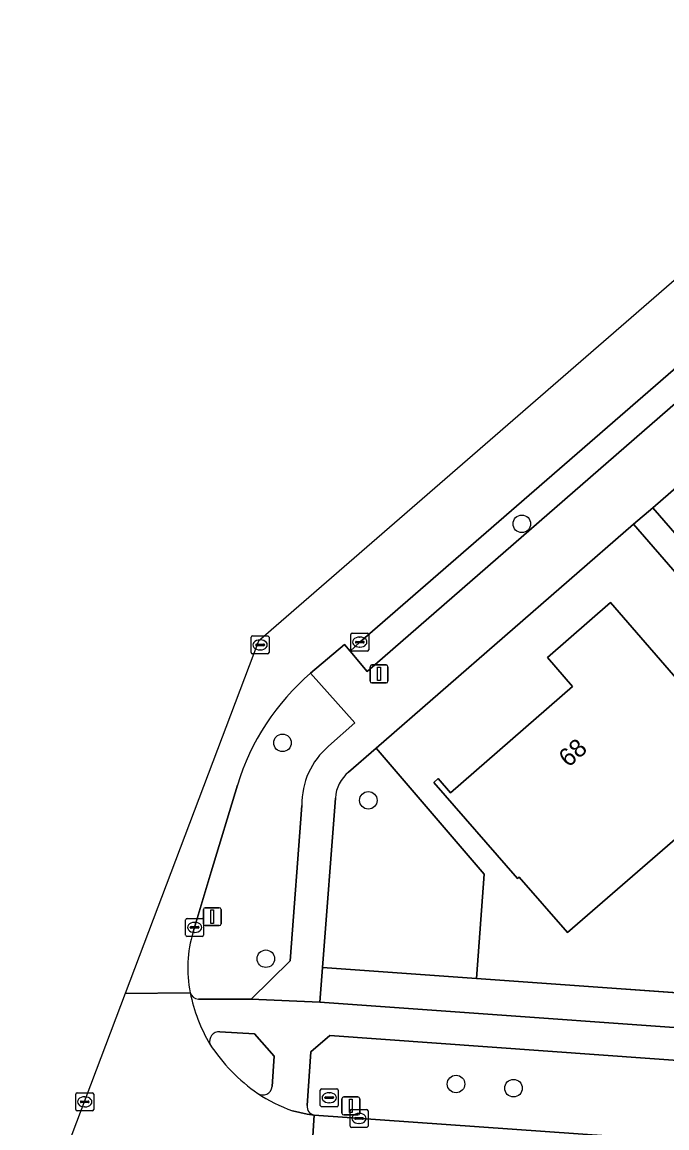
# Model space of a CAD drawing. Extents: x 155887 to 156869, y 383880 to 384678.
# Drawn here: x 155891.3 to 155927.3, y 384004.3 to 384066 of the extents above; entities that cross this region are included whole.
import ezdxf

# ---------------------------------------------------------------- set-up
doc = ezdxf.new("R2010")
doc.units = 0
for name, color, linetype in [('IMGEO_Berm_groen', 7, 'Continuous'), ('IMGEO_Boom', 7, 'Continuous'), ('IMGEO_Erf', 7, 'Continuous'), ('IMGEO_Groenvoorziening', 7, 'Continuous'), ('IMGEO_Hek', 7, 'Continuous'), ('IMGEO_Kolk', 7, 'Continuous'), ('IMGEO_Lichtmast', 7, 'Continuous'), ('IMGEO_Pand', 7, 'Continuous'), ('IMGEO_Pand_nummerreeks', 7, 'Continuous'), ('IMGEO_Parkeervlak_open', 7, 'Continuous'), ('IMGEO_Rijbaan_lokaal_gesloten', 7, 'Continuous'), ('IMGEO_Rioolput', 7, 'Continuous'), ('IMGEO_Verkeerseiland_groen', 7, 'Continuous'), ('IMGEO_Voetpad_open', 7, 'Continuous')]:
    doc.layers.add(name, color=color, linetype=linetype)

msp = doc.modelspace()

# ---------------------------------------------------------------- linework, layer by layer
at = {"layer": 'IMGEO_Berm_groen'}
for points in [[(155908.439, 384025.597), (155909.9, 384026.907), (155907.433, 384029.675)], [(155903.344, 384023.431), (155901.873, 384018.579), (155900.877, 384015.234)], [(155901.167, 384011.481), (155904.113, 384011.486), (155906.29, 384013.627), (155906.946, 384022.299)], [(155977.371, 384004.494), (155908.497, 384009.449), (155907.441, 384008.541), (155907.236, 384005.535)], [(155907.635, 384005.008), (155959.209, 384001.347), (155965.204, 384001.136), (155969.229, 384001.128)]]:
    msp.add_lwpolyline(points, dxfattribs=at)
for centre, radius, start, end in [((155916.102, 384019.537), 13.339, 130.53403, 163.02691), ((155911.097, 384022.407), 4.152, 129.79769, 181.48992), ((155907.515, 384013.2), 6.943, 162.96251, 191.30426), ((155901.19, 384011.985), 0.505, 196.84878, 267.36676), ((155907.719, 384005.486), 0.485, 174.21607, 260.0438)]:
    msp.add_arc(centre, radius, start, end, dxfattribs=at)
at = {"layer": 'IMGEO_Boom'}
for centre in [(155919.223, 384038.015), (155905.863, 384025.788), (155910.654, 384022.577), (155904.932, 384013.736), (155915.551, 384006.742), (155918.758, 384006.511)]:
    msp.add_circle(centre, 0.489, dxfattribs=at)
at = {"layer": 'IMGEO_Erf'}
msp.add_lwpolyline([(155957.651, 384029.34), (155954.042, 384033.502), (155950.432, 384037.664), (155946.822, 384041.826), (155943.213, 384045.988), (155939.541, 384050.222), (155926.528, 384038.917), (155941.328, 384021.882), (155944.199, 384018.518), (155950.252, 384011.539), (155954.075, 384011.248), (155953.984, 384009.977), (155982.93, 384007.915), (155983.571, 384018.814), (155983.784, 384022.439), (155972.298, 384012.451), (155968.473, 384016.862), (155964.863, 384021.024), (155961.26, 384025.178)], close=True, dxfattribs=at)
for points in [[(155931.454, 384031.088), (155925.459, 384037.988), (155911.083, 384025.499), (155917.114, 384018.452), (155916.694, 384012.634), (155949.513, 384010.296)], [(155928.74, 384021.247), (155921.769, 384015.201), (155919.076, 384018.294), (155918.986, 384018.215), (155914.314, 384023.58), (155914.553, 384023.79), (155915.241, 384023), (155922.056, 384028.937), (155920.648, 384030.551), (155924.18, 384033.619), (155928.896, 384028.172)]]:
    msp.add_lwpolyline(points, dxfattribs=at)
at = {"layer": 'IMGEO_Groenvoorziening'}
msp.add_lwpolyline([(155908.815, 384022.705), (155908.095, 384013.247), (155916.694, 384012.634), (155917.114, 384018.452), (155911.083, 384025.499), (155909.555, 384024.155)], dxfattribs=at)
msp.add_lwpolyline([(155953.984, 384009.977), (155949.513, 384010.296), (155916.694, 384012.634), (155908.095, 384013.247), (155907.948, 384011.313), (155965.224, 384007.221), (155977.475, 384006.312), (155983.909, 384005.871), (155984.608, 384007.796), (155982.93, 384007.915)], close=True, dxfattribs=at)
msp.add_arc((155910.813, 384022.599), 2, 128.95348, 176.97201, dxfattribs=at)
at = {"layer": 'IMGEO_Hek'}
for points in [[(155916.694, 384012.634), (155917.114, 384018.452), (155911.083, 384025.499)], [(155982.93, 384007.915), (155916.694, 384012.634)]]:
    msp.add_lwpolyline(points, dxfattribs=at)
at = {"layer": 'IMGEO_Kolk'}
for p, q in [((155909.674, 384030.986), (155909.674, 384031.838)), ((155909.749, 384031.912), (155910.601, 384031.912)), ((155910.162, 384031.692), (155910.187, 384031.692)), ((155910.675, 384031.838), (155910.675, 384030.986)), ((155909.933, 384031.406), (155909.933, 384031.418)), ((155910.371, 384031.369), (155909.973, 384031.369)), ((155909.976, 384031.455), (155910.374, 384031.455)), ((155910.185, 384031.132), (155910.16, 384031.132)), ((155910.417, 384031.418), (155910.417, 384031.406)), ((155910.601, 384030.912), (155909.749, 384030.912)), ((155900.457, 384015.06), (155900.457, 384015.912)), ((155900.532, 384015.986), (155901.384, 384015.986)), ((155900.759, 384015.529), (155901.157, 384015.529)), ((155900.945, 384015.766), (155900.97, 384015.766)), ((155901.458, 384015.912), (155901.458, 384015.06)), ((155901.384, 384014.986), (155900.532, 384014.986)), ((155900.716, 384015.48), (155900.716, 384015.492)), ((155901.154, 384015.443), (155900.756, 384015.443)), ((155900.968, 384015.206), (155900.943, 384015.206)), ((155901.2, 384015.492), (155901.2, 384015.48)), ((155909.634, 384004.395), (155909.634, 384005.247)), ((155909.709, 384005.321), (155910.561, 384005.321)), ((155910.122, 384005.101), (155910.147, 384005.101)), ((155910.635, 384005.247), (155910.635, 384004.395)), ((155909.893, 384004.815), (155909.893, 384004.827)), ((155910.331, 384004.778), (155909.933, 384004.778)), ((155909.936, 384004.864), (155910.334, 384004.864)), ((155910.145, 384004.541), (155910.12, 384004.541)), ((155910.377, 384004.827), (155910.377, 384004.815)), ((155910.561, 384004.321), (155909.709, 384004.321))]:
    msp.add_line(p, q, dxfattribs=at)
for points in [[(155909.674, 384030.986), (155909.674, 384031.838)], [(155909.749, 384031.912), (155910.601, 384031.912)], [(155910.675, 384031.838), (155910.675, 384030.986)], [(155910.601, 384030.912), (155909.749, 384030.912)], [(155900.457, 384015.06), (155900.457, 384015.912)], [(155900.532, 384015.986), (155901.384, 384015.986)], [(155901.458, 384015.912), (155901.458, 384015.06)], [(155901.384, 384014.986), (155900.532, 384014.986)], [(155909.634, 384004.395), (155909.634, 384005.247)], [(155909.709, 384005.321), (155910.561, 384005.321)], [(155910.635, 384005.247), (155910.635, 384004.395)], [(155910.561, 384004.321), (155909.709, 384004.321)]]:
    msp.add_lwpolyline(points, dxfattribs=at)
for centre, radius, start, end in [((155909.751, 384031.836), 0.0765, 91.55205, 178.44795), ((155909.751, 384031.836), 0.0765, 91.55205, 178.44795), ((155910.599, 384031.836), 0.0765, 1.55205, 88.44795), ((155910.599, 384031.836), 0.0765, 1.55205, 88.44795), ((155909.751, 384030.988), 0.0765, 181.55205, 268.44795), ((155909.751, 384030.988), 0.0765, 181.55205, 268.44795), ((155909.973, 384031.415), 0.0403, 85.87752, 175.75265), ((155909.97, 384031.405), 0.0366, 178.93798, 274.71019), ((155910.374, 384031.412), 0.043, 264.86636, 352.45326), ((155910.378, 384031.417), 0.0386, 1.73085, 96.63898), ((155910.599, 384030.988), 0.0765, 271.55205, 358.44795), ((155910.599, 384030.988), 0.0765, 271.55205, 358.44795), ((155900.534, 384015.91), 0.0765, 91.55205, 178.44795), ((155900.534, 384015.91), 0.0765, 91.55205, 178.44795), ((155900.756, 384015.489), 0.0403, 85.87752, 175.75265), ((155901.161, 384015.491), 0.0386, 1.73085, 96.63898), ((155901.382, 384015.91), 0.0765, 1.55205, 88.44795), ((155901.382, 384015.91), 0.0765, 1.55205, 88.44795), ((155900.534, 384015.062), 0.0765, 181.55205, 268.44795), ((155900.534, 384015.062), 0.0765, 181.55205, 268.44795), ((155900.753, 384015.479), 0.0366, 178.93798, 274.71019), ((155901.157, 384015.486), 0.043, 264.86636, 352.45326), ((155901.382, 384015.062), 0.0765, 271.55205, 358.44795), ((155901.382, 384015.062), 0.0765, 271.55205, 358.44795), ((155909.711, 384005.245), 0.0765, 91.55205, 178.44795), ((155909.711, 384005.245), 0.0765, 91.55205, 178.44795), ((155910.559, 384005.245), 0.0765, 1.55205, 88.44795), ((155910.559, 384005.245), 0.0765, 1.55205, 88.44795), ((155909.933, 384004.824), 0.0403, 85.87752, 175.75265), ((155909.93, 384004.814), 0.0366, 178.93798, 274.71019), ((155910.334, 384004.821), 0.043, 264.86636, 352.45326), ((155910.338, 384004.826), 0.0386, 1.73085, 96.63898), ((155909.711, 384004.397), 0.0765, 181.55205, 268.44795), ((155909.711, 384004.397), 0.0765, 181.55205, 268.44795), ((155910.559, 384004.397), 0.0765, 271.55205, 358.44795), ((155910.559, 384004.397), 0.0765, 271.55205, 358.44795)]:
    msp.add_arc(centre, radius, start, end, dxfattribs=at)
for centre, major_axis, ratio, start_param, end_param in [((155910.161, 384031.412), (-0.387, 0.002), 0.722429, 4.712389, 7.853982), ((155910.186, 384031.412), (-0.39, 0.002), 0.717154, 1.570796, 4.712389), ((155900.944, 384015.486), (-0.387, 0.002), 0.722429, 4.712389, 7.853982), ((155900.969, 384015.486), (-0.39, 0.002), 0.717154, 1.570796, 4.712389), ((155910.121, 384004.821), (-0.387, 0.002), 0.722429, 4.712389, 7.853982), ((155910.146, 384004.821), (-0.39, 0.002), 0.717154, 1.570796, 4.712389)]:
    msp.add_ellipse(centre, major_axis=major_axis, ratio=ratio, start_param=start_param, end_param=end_param, dxfattribs=at)
at = {"layer": 'IMGEO_Lichtmast'}
for p, q in [((155910.754, 384029.237), (155910.754, 384030.037)), ((155910.754, 384030.037), (155910.754, 384029.237)), ((155910.854, 384030.137), (155911.644, 384030.137)), ((155911.644, 384030.137), (155910.854, 384030.137)), ((155911.744, 384030.037), (155911.744, 384029.237)), ((155911.744, 384029.237), (155911.744, 384030.037)), ((155911.644, 384029.137), (155910.854, 384029.137)), ((155910.854, 384029.137), (155911.644, 384029.137)), ((155901.446, 384015.685), (155901.446, 384016.485)), ((155901.446, 384016.485), (155901.446, 384015.685)), ((155901.546, 384016.585), (155902.336, 384016.585)), ((155902.336, 384016.585), (155901.546, 384016.585)), ((155902.436, 384016.485), (155902.436, 384015.685)), ((155902.436, 384015.685), (155902.436, 384016.485)), ((155902.336, 384015.585), (155901.546, 384015.585)), ((155901.546, 384015.585), (155902.336, 384015.585)), ((155909.182, 384005.12), (155909.182, 384005.92)), ((155909.182, 384005.92), (155909.182, 384005.12)), ((155909.282, 384006.02), (155910.072, 384006.02)), ((155910.072, 384006.02), (155909.282, 384006.02)), ((155910.172, 384005.92), (155910.172, 384005.12)), ((155910.172, 384005.12), (155910.172, 384005.92)), ((155910.072, 384005.02), (155909.282, 384005.02)), ((155909.282, 384005.02), (155910.072, 384005.02))]:
    msp.add_line(p, q, dxfattribs=at)
for points in [[(155911.174, 384030.012), (155911.324, 384030.012), (155911.324, 384029.262), (155911.174, 384029.262), (155911.174, 384030.012)], [(155901.866, 384016.46), (155902.016, 384016.46), (155902.016, 384015.71), (155901.866, 384015.71), (155901.866, 384016.46)], [(155909.602, 384005.895), (155909.752, 384005.895), (155909.752, 384005.145), (155909.602, 384005.145), (155909.602, 384005.895)]]:
    msp.add_lwpolyline(points, dxfattribs=at)
for centre, start, end in [((155910.854, 384030.037), 90, 180), ((155910.854, 384030.037), 90, 180), ((155911.644, 384030.037), 0, 90), ((155911.644, 384030.037), 360, 90), ((155910.854, 384029.237), 180, 270), ((155910.854, 384029.237), 180, 270), ((155911.644, 384029.237), 270, 0), ((155911.644, 384029.237), 270, 0), ((155901.546, 384016.485), 90, 180), ((155901.546, 384016.485), 90, 180), ((155902.336, 384016.485), 0, 90), ((155902.336, 384016.485), 360, 90), ((155901.546, 384015.685), 180, 270), ((155901.546, 384015.685), 180, 270), ((155902.336, 384015.685), 270, 0), ((155902.336, 384015.685), 270, 0), ((155909.282, 384005.92), 90, 180), ((155909.282, 384005.92), 90, 180), ((155910.072, 384005.92), 0, 90), ((155910.072, 384005.92), 360, 90), ((155909.282, 384005.12), 180, 270), ((155909.282, 384005.12), 180, 270), ((155910.072, 384005.12), 270, 0), ((155910.072, 384005.12), 270, 0)]:
    msp.add_arc(centre, 0.1, start, end, dxfattribs=at)
at = {"layer": 'IMGEO_Pand'}
msp.add_lwpolyline([(155921.769, 384015.201), (155928.74, 384021.247), (155931.884, 384017.622), (155935.415, 384020.675), (155935.074, 384021.069), (155937.75, 384023.385), (155938.091, 384022.991), (155938.326, 384023.194), (155931.454, 384031.088), (155931.219, 384030.885), (155931.567, 384030.484), (155928.896, 384028.172), (155924.18, 384033.619), (155920.648, 384030.551), (155922.056, 384028.937), (155915.241, 384023), (155914.553, 384023.79), (155914.314, 384023.58), (155918.986, 384018.215), (155919.076, 384018.294)], close=True, dxfattribs=at)
at = {"layer": 'IMGEO_Parkeervlak_open'}
msp.add_lwpolyline([(155909.631, 384030.905), (155910.592, 384029.763), (155948.997, 384063.192), (155949.997, 384061.966), (155954.621, 384065.983), (155952.631, 384068.293), (155910.175, 384031.412)], close=True, dxfattribs=at)
at = {"layer": 'IMGEO_Rijbaan_lokaal_gesloten'}
for points in [[(155907.433, 384029.675), (155909.319, 384031.277), (155909.631, 384030.905), (155910.175, 384031.412), (155952.631, 384068.293), (155956.757, 384071.856), (155957.105, 384072.157), (155957.683, 384072.628), (155960.096, 384074.77), (155985.962, 384097.201), (156000, 384109.463), (156037.058, 384141.597), (156052.579, 384155.078), (156079.587, 384178.584), (156099.166, 384195.602), (156142.141, 384232.995)], [(156047.548, 384155.61), (156003.602, 384117.465), (156003.602, 384117.465), (156005.101, 384115.758), (156002.084, 384113.127), (156000.554, 384114.819), (156000.554, 384114.819), (155953.649, 384074.106), (155953.649, 384074.106), (155955.124, 384072.424), (155952.147, 384069.79), (155950.631, 384071.486), (155950.631, 384071.486), (155904.527, 384031.468), (155897.084, 384011.803)], [(155900.877, 384015.234), (155901.873, 384018.579), (155903.344, 384023.431)], [(155900.707, 384011.839), (155897.084, 384011.803), (155891.328, 383996.597)], [(155897.084, 384011.803), (155900.707, 384011.839)], [(155899.432, 384002.029), (155904.493, 384001.682), (155907.415, 384001.489), (155907.635, 384005.008), (155907.234, 384005.051), (155906.418, 384005.242)], [(155969.229, 384001.128), (155965.204, 384001.136), (155959.209, 384001.347), (155907.635, 384005.008), (155907.415, 384001.489), (155928.159, 384000), (155977.146, 383996.601), (155977.274, 384001.075)]]:
    msp.add_lwpolyline(points, dxfattribs=at)
for centre, radius, start, end in [((155916.102, 384019.537), 13.339, 130.53403, 163.02691), ((155907.515, 384013.2), 6.943, 162.96251, 191.30426), ((155909.986, 384013.746), 9.473, 191.6126, 210.31005), ((155910.297, 384014.527), 10.149, 213.23181, 235.01449), ((155909.634, 384014.1), 9.424, 236.82669, 250.04321)]:
    msp.add_arc(centre, radius, start, end, dxfattribs=at)
at = {"layer": 'IMGEO_Rioolput'}
for p, q in [((155904.111, 384030.83), (155904.111, 384031.682)), ((155904.186, 384031.756), (155905.038, 384031.756)), ((155905.112, 384031.682), (155905.112, 384030.83)), ((155904.37, 384031.25), (155904.37, 384031.262)), ((155904.808, 384031.213), (155904.41, 384031.213)), ((155904.413, 384031.299), (155904.811, 384031.299)), ((155904.622, 384030.976), (155904.597, 384030.976)), ((155904.599, 384031.536), (155904.624, 384031.536)), ((155904.854, 384031.262), (155904.854, 384031.25)), ((155905.038, 384030.756), (155904.186, 384030.756)), ((155907.971, 384005.551), (155907.971, 384006.403)), ((155908.046, 384006.477), (155908.898, 384006.477)), ((155908.972, 384006.403), (155908.972, 384005.551)), ((155894.322, 384005.322), (155894.322, 384006.174)), ((155894.397, 384006.248), (155895.249, 384006.248)), ((155894.581, 384005.742), (155894.581, 384005.754)), ((155895.019, 384005.705), (155894.621, 384005.705)), ((155894.624, 384005.791), (155895.022, 384005.791)), ((155894.81, 384006.028), (155894.835, 384006.028)), ((155895.065, 384005.754), (155895.065, 384005.742)), ((155895.323, 384006.174), (155895.323, 384005.322)), ((155908.23, 384005.971), (155908.23, 384005.983)), ((155908.668, 384005.934), (155908.27, 384005.934)), ((155908.273, 384006.02), (155908.671, 384006.02)), ((155908.482, 384005.697), (155908.457, 384005.697)), ((155908.459, 384006.257), (155908.484, 384006.257)), ((155908.714, 384005.983), (155908.714, 384005.971)), ((155895.249, 384005.248), (155894.397, 384005.248)), ((155894.833, 384005.468), (155894.808, 384005.468)), ((155908.898, 384005.477), (155908.046, 384005.477))]:
    msp.add_line(p, q, dxfattribs=at)
for points in [[(155904.111, 384030.83), (155904.111, 384031.682)], [(155904.186, 384031.756), (155905.038, 384031.756)], [(155905.112, 384031.682), (155905.112, 384030.83)], [(155905.038, 384030.756), (155904.186, 384030.756)], [(155907.971, 384005.551), (155907.971, 384006.403)], [(155908.046, 384006.477), (155908.898, 384006.477)], [(155908.972, 384006.403), (155908.972, 384005.551)], [(155894.322, 384005.322), (155894.322, 384006.174)], [(155894.397, 384006.248), (155895.249, 384006.248)], [(155895.323, 384006.174), (155895.323, 384005.322)], [(155895.249, 384005.248), (155894.397, 384005.248)], [(155908.898, 384005.477), (155908.046, 384005.477)]]:
    msp.add_lwpolyline(points, dxfattribs=at)
for centre, radius, start, end in [((155904.188, 384031.68), 0.0765, 91.55205, 178.44795), ((155904.188, 384031.68), 0.0765, 91.55205, 178.44795), ((155905.036, 384031.68), 0.0765, 1.55205, 88.44795), ((155905.036, 384031.68), 0.0765, 1.55205, 88.44795), ((155904.41, 384031.259), 0.0403, 85.87752, 175.75265), ((155904.407, 384031.249), 0.0366, 178.93798, 274.71019), ((155904.811, 384031.256), 0.043, 264.86636, 352.45326), ((155904.815, 384031.261), 0.0386, 1.73085, 96.63898), ((155904.188, 384030.832), 0.0765, 181.55205, 268.44795), ((155904.188, 384030.832), 0.0765, 181.55205, 268.44795), ((155905.036, 384030.832), 0.0765, 271.55205, 358.44795), ((155905.036, 384030.832), 0.0765, 271.55205, 358.44795), ((155908.048, 384006.401), 0.0765, 91.55205, 178.44795), ((155908.048, 384006.401), 0.0765, 91.55205, 178.44795), ((155908.896, 384006.401), 0.0765, 1.55205, 88.44795), ((155908.896, 384006.401), 0.0765, 1.55205, 88.44795), ((155894.399, 384006.172), 0.0765, 91.55205, 178.44795), ((155894.399, 384006.172), 0.0765, 91.55205, 178.44795), ((155894.621, 384005.751), 0.0403, 85.87752, 175.75265), ((155894.618, 384005.741), 0.0366, 178.93798, 274.71019), ((155895.022, 384005.748), 0.043, 264.86636, 352.45326), ((155895.026, 384005.753), 0.0386, 1.73085, 96.63898), ((155895.247, 384006.172), 0.0765, 1.55205, 88.44795), ((155895.247, 384006.172), 0.0765, 1.55205, 88.44795), ((155908.27, 384005.98), 0.0403, 85.87752, 175.75265), ((155908.267, 384005.97), 0.0366, 178.93798, 274.71019), ((155908.671, 384005.977), 0.043, 264.86636, 352.45326), ((155908.675, 384005.982), 0.0386, 1.73085, 96.63898), ((155894.399, 384005.324), 0.0765, 181.55205, 268.44795), ((155894.399, 384005.324), 0.0765, 181.55205, 268.44795), ((155895.247, 384005.324), 0.0765, 271.55205, 358.44795), ((155895.247, 384005.324), 0.0765, 271.55205, 358.44795), ((155908.048, 384005.553), 0.0765, 181.55205, 268.44795), ((155908.048, 384005.553), 0.0765, 181.55205, 268.44795), ((155908.896, 384005.553), 0.0765, 271.55205, 358.44795), ((155908.896, 384005.553), 0.0765, 271.55205, 358.44795)]:
    msp.add_arc(centre, radius, start, end, dxfattribs=at)
for centre, major_axis, ratio, start_param, end_param in [((155904.598, 384031.256), (-0.387, 0.002), 0.722429, 4.712389, 7.853982), ((155904.623, 384031.256), (-0.39, 0.002), 0.717154, 1.570796, 4.712389), ((155894.809, 384005.748), (-0.387, 0.002), 0.722429, 4.712389, 7.853982), ((155894.834, 384005.748), (-0.39, 0.002), 0.717154, 1.570796, 4.712389), ((155908.458, 384005.977), (-0.387, 0.002), 0.722429, 4.712389, 7.853982), ((155908.483, 384005.977), (-0.39, 0.002), 0.717154, 1.570796, 4.712389)]:
    msp.add_ellipse(centre, major_axis=major_axis, ratio=ratio, start_param=start_param, end_param=end_param, dxfattribs=at)
at = {"layer": 'IMGEO_Verkeerseiland_groen'}
for points in [[(155905.394, 384008.296), (155904.304, 384009.538), (155902.362, 384009.657)], [(155905.287, 384006.599), (155905.394, 384008.296)]]:
    msp.add_lwpolyline(points, dxfattribs=at)
for centre, radius, start, end in [((155902.329, 384009.116), 0.542, 86.52244, 196.11757), ((155910.297, 384014.527), 10.149, 213.23181, 235.01449), ((155904.763, 384006.656), 0.527, 237.31882, 353.81113)]:
    msp.add_arc(centre, radius, start, end, dxfattribs=at)
at = {"layer": 'IMGEO_Voetpad_open'}
for points in [[(155939.541, 384050.222), (155951.312, 384060.458), (155955.954, 384064.477), (155954.621, 384065.983), (155949.997, 384061.966), (155948.997, 384063.192), (155910.592, 384029.763), (155909.631, 384030.905), (155909.319, 384031.277), (155907.433, 384029.675), (155909.9, 384026.907), (155908.439, 384025.597)], [(155909.555, 384024.155), (155911.083, 384025.499), (155925.459, 384037.988), (155926.528, 384038.917), (155939.541, 384050.222)], [(155906.946, 384022.299), (155906.29, 384013.627), (155904.113, 384011.486), (155907.948, 384011.313), (155908.095, 384013.247), (155908.815, 384022.705)], [(155985.847, 384005.738), (155983.909, 384005.871), (155977.475, 384006.312), (155965.224, 384007.221), (155907.948, 384011.313), (155904.113, 384011.486), (155901.167, 384011.481)], [(155902.362, 384009.657), (155904.304, 384009.538), (155905.394, 384008.296), (155905.287, 384006.599)], [(155907.441, 384008.541), (155908.497, 384009.449), (155977.371, 384004.494), (155977.196, 384001.584)], [(155907.236, 384005.535), (155907.441, 384008.541)], [(155906.418, 384005.242), (155907.234, 384005.051), (155907.635, 384005.008)]]:
    msp.add_lwpolyline(points, dxfattribs=at)
msp.add_lwpolyline([(155926.528, 384038.917), (155925.459, 384037.988), (155931.454, 384031.088), (155938.326, 384023.194), (155949.513, 384010.296), (155953.984, 384009.977), (155954.075, 384011.248), (155950.252, 384011.539), (155944.199, 384018.518), (155941.328, 384021.882)], close=True, dxfattribs=at)
for centre, radius, start, end in [((155911.097, 384022.407), 4.152, 129.79769, 181.48992), ((155910.813, 384022.599), 2, 128.95348, 176.97201), ((155901.19, 384011.985), 0.505, 196.84878, 267.36676), ((155909.986, 384013.746), 9.473, 191.6126, 210.31005), ((155902.329, 384009.116), 0.542, 86.52244, 196.11757), ((155904.763, 384006.656), 0.527, 237.31882, 353.81113), ((155909.634, 384014.1), 9.424, 236.82669, 250.04321), ((155907.719, 384005.486), 0.485, 174.21607, 260.0438)]:
    msp.add_arc(centre, radius, start, end, dxfattribs=at)

# ---------------------------------------------------------------- texts
at = {"layer": 'IMGEO_Pand_nummerreeks'}
msp.add_text('68', height=1, rotation=41.06129, dxfattribs=at).set_placement((155921.823, 384024.383))

doc.saveas('drawing.dxf')
